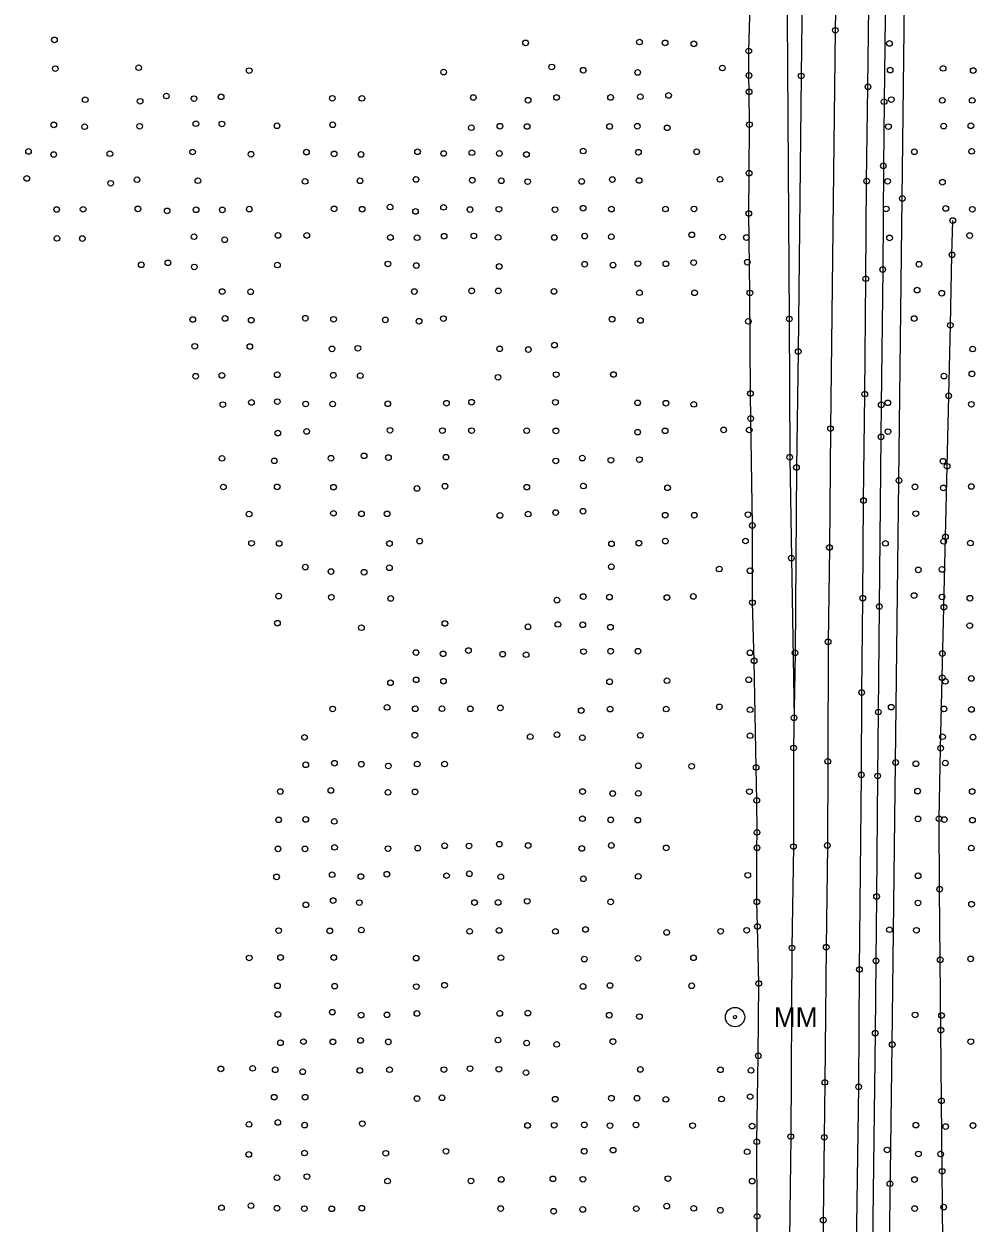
# Model space of a CAD drawing. Extents: x 20503438 to 20508873, y 7964251 to 7984667.
# Drawn here: x 20506322.2 to 20506659.8, y 7968504.5 to 7968929.7 of the extents above; entities that cross this region are included whole.
import ezdxf

# ---------------------------------------------------------------- set-up
doc = ezdxf.new("R2010")
doc.units = 0
for name, color, linetype in [('SurBreakLine', 7, 'Continuous'), ('SurConcreteSlab', 7, 'Continuous'), ('SurDrainageArrowDown', 7, 'Continuous'), ('SurEdgeRoadPaved', 7, 'Continuous'), ('SurEdgeShoulderPaved', 7, 'Continuous'), ('SurGuardRailCable', 7, 'Continuous'), ('SurPointsNonDTM', 7, 'Continuous'), ('SurRoadPoints', 7, 'Continuous'), ('SurSurveyPoints', 7, 'Continuous')]:
    doc.layers.add(name, color=color, linetype=linetype)

msp = doc.modelspace()

# ---------------------------------------------------------------- linework, layer by layer
at = {"layer": 'SurBreakLine'}
msp.add_lwpolyline([(20506610.7, 7968975.24), (20506609.9, 7968927.43), (20506608.2, 7968786.19), (20506607.82, 7968744.04), (20506607.34, 7968710.59), (20506607.22, 7968668.21), (20506607.08, 7968638.41), (20506606.68, 7968602.3), (20506606.19, 7968554.4), (20506606, 7968534.91), (20506605.63, 7968505.56), (20506604.86, 7968457.2)], dxfattribs=at)
at = {"layer": 'SurConcreteSlab'}
msp.add_lwpolyline([(20506564.49, 7969514.44), (20506574.01, 7969461.11), (20506578.45, 7969434.44), (20506583.17, 7969394.51), (20506586.51, 7969354.44), (20506588.8, 7969317.85), (20506589.77, 7969274.23), (20506590.63, 7969177.23), (20506591.64, 7969086.12), (20506591.92, 7969027.98), (20506592.58, 7968959.05), (20506592.8, 7968932.21), (20506593.59, 7968825.07), (20506593.73, 7968776.04), (20506594.33, 7968740.28), (20506595.27, 7968683.67)], dxfattribs=at)
at = {"layer": 'SurDrainageArrowDown'}
msp.add_lwpolyline([(20506647.98, 7968497.87), (20506647.77, 7968522.87), (20506647.55, 7968547.87), (20506647.33, 7968572.87), (20506647.12, 7968597.87), (20506646.9, 7968622.87), (20506646.68, 7968647.87), (20506647.24, 7968672.86), (20506647.82, 7968697.85), (20506648.4, 7968722.85), (20506648.97, 7968747.84), (20506649.55, 7968772.83), (20506650.12, 7968797.83), (20506650.7, 7968822.82), (20506651.27, 7968847.81), (20506651.55, 7968859.96)], dxfattribs=at)
at = {"layer": 'SurEdgeRoadPaved'}
for points in [[(20506595.72, 7969487.19), (20506595.11, 7969466.36), (20506594.59, 7969424.65), (20506594.85, 7969394.48), (20506596.15, 7969383.03), (20506600.49, 7969326.21), (20506603.4, 7969291.1), (20506600.36, 7969122.74), (20506600.06, 7969086.76), (20506599.49, 7969053.21), (20506599.36, 7969019.14), (20506598.62, 7968981.46), (20506598.4, 7968961.23), (20506597.81, 7968911.23), (20506596.74, 7968813.5), (20506596.12, 7968772.39), (20506595.63, 7968706.72), (20506595.11, 7968672.96), (20506595.06, 7968637.97), (20506594.54, 7968602.04), (20506594.11, 7968535.15), (20506593.63, 7968499.17)], [(20506616.8, 7968454.85), (20506618.19, 7968552.78), (20506618.46, 7968594.4), (20506619.15, 7968663.42), (20506619.27, 7968692.62), (20506619.63, 7968726.07), (20506619.9, 7968760.69), (20506620.36, 7968798.44), (20506620.71, 7968839.34), (20506621, 7968873.96), (20506621.49, 7968907.38), (20506621.92, 7968945.44)]]:
    msp.add_lwpolyline(points, dxfattribs=at)
at = {"layer": 'SurEdgeShoulderPaved'}
for points in [[(20506581.38, 7968427.94), (20506582.19, 7968506.89), (20506582.05, 7968533.35), (20506582.59, 7968563.8), (20506582.78, 7968589.42), (20506582.3, 7968609.69), (20506582.09, 7968618.38), (20506582.13, 7968637.56), (20506582.14, 7968643.04), (20506582.05, 7968654.38), (20506581.84, 7968666.08), (20506581.11, 7968703.83), (20506580.52, 7968724.49), (20506580.49, 7968751.85), (20506579.91, 7968789.75), (20506579.82, 7968798.65), (20506579.62, 7968834.28), (20506579.24, 7968862.48), (20506579.33, 7968876.79), (20506579.45, 7968893.97), (20506579.34, 7968905.58), (20506579.29, 7968911.38), (20506579.21, 7968920.08), (20506580.04, 7968948.94)], [(20506627.76, 7968942.11), (20506627.2, 7968902.1), (20506626.95, 7968879.38), (20506626.7, 7968842.59), (20506626.19, 7968794.65), (20506626.09, 7968783.26), (20506625.5, 7968723.09), (20506625.14, 7968685.69), (20506624.9, 7968663.04), (20506624.54, 7968620.31), (20506624.33, 7968597.48), (20506624.07, 7968571.84), (20506622.9, 7968477.89)]]:
    msp.add_lwpolyline(points, dxfattribs=at)
at = {"layer": 'SurGuardRailCable'}
msp.add_lwpolyline([(20506628.76, 7968467.84), (20506630.09, 7968567.83), (20506631.3, 7968667.82), (20506632.48, 7968767.82), (20506633.65, 7968867.81), (20506634.84, 7968967.8), (20506636.09, 7969067.8), (20506637.47, 7969167.79), (20506638.85, 7969267.78), (20506640.24, 7969367.77), (20506641.73, 7969467.75), (20506642.19, 7969501.7)], dxfattribs=at)
at = {"layer": 'SurPointsNonDTM'}
for centre in [(20506633.65, 7968867.81), (20506632.48, 7968767.82), (20506631.3, 7968667.82), (20506630.09, 7968567.83)]:
    msp.add_circle(centre, 1, dxfattribs=at)
at = {"layer": 'SurRoadPoints'}
for radius in [3.43, 0.571]:
    msp.add_circle((20506574.34, 7968577.53), radius, dxfattribs=at)
at = {"layer": 'SurSurveyPoints'}
for centre in [(20506609.9, 7968927.43), (20506333.01, 7968924.03), (20506500.08, 7968922.97), (20506540.45, 7968923.25), (20506549.55, 7968922.97), (20506559.75, 7968922.64), (20506579.21, 7968920.08), (20506629.11, 7968922.77), (20506333.31, 7968913.82), (20506362.89, 7968914.16), (20506402.08, 7968913.11), (20506471.01, 7968912.6), (20506509.35, 7968914.43), (20506520.52, 7968913.26), (20506539.83, 7968912.47), (20506569.85, 7968914.03), (20506629.36, 7968913.29), (20506648.14, 7968913.91), (20506658.8, 7968913.16), (20506579.29, 7968911.38), (20506597.81, 7968911.23), (20506621.49, 7968907.38), (20506372.71, 7968904.11), (20506382.49, 7968903.2), (20506392.11, 7968903.85), (20506431.54, 7968903.32), (20506442.04, 7968903.29), (20506481.57, 7968903.59), (20506511.06, 7968903.6), (20506530.22, 7968903.6), (20506540.78, 7968903.88), (20506550.77, 7968904.33), (20506579.34, 7968905.58), (20506343.92, 7968902.81), (20506363.4, 7968902.24), (20506500.96, 7968902.64), (20506627.2, 7968902.1), (20506629.75, 7968902.84), (20506647.85, 7968902.58), (20506658.44, 7968902.58), (20506332.79, 7968893.88), (20506343.72, 7968893.23), (20506363.21, 7968893.38), (20506383.16, 7968894.31), (20506392.4, 7968894.2), (20506411.95, 7968893.56), (20506431.68, 7968893.92), (20506480.86, 7968892.89), (20506490.98, 7968893.41), (20506500.62, 7968893.31), (20506529.86, 7968893.32), (20506539.68, 7968893.4), (20506550.28, 7968892.84), (20506579.45, 7968893.97), (20506628.74, 7968893.27), (20506648.32, 7968893.46), (20506657.97, 7968893.58), (20506323.81, 7968884.47), (20506332.74, 7968883.38), (20506352.67, 7968883.66), (20506381.99, 7968884.27), (20506402.72, 7968883.47), (20506422.37, 7968884.23), (20506432.18, 7968883.59), (20506441.7, 7968883.39), (20506461.76, 7968884.35), (20506471.04, 7968883.74), (20506481.04, 7968884.02), (20506490.79, 7968883.77), (20506500.38, 7968883.38), (20506520.51, 7968884.62), (20506540.09, 7968884.2), (20506560.72, 7968884.34), (20506637.94, 7968884.34), (20506658.25, 7968884.49), (20506626.95, 7968879.38), (20506323.21, 7968874.9), (20506362.31, 7968874.44), (20506383.89, 7968874.08), (20506421.89, 7968873.86), (20506441.36, 7968874.06), (20506461.2, 7968874.53), (20506481.19, 7968874.25), (20506491.46, 7968874.06), (20506500.8, 7968873.76), (20506519.98, 7968873.84), (20506530.83, 7968874.5), (20506540.34, 7968874.16), (20506569.01, 7968874.56), (20506579.33, 7968876.79), (20506621, 7968873.96), (20506628.46, 7968873.88), (20506647.89, 7968873.54), (20506352.96, 7968873.17), (20506333.8, 7968863.88), (20506343.18, 7968863.94), (20506362.61, 7968864.11), (20506372.98, 7968863.38), (20506383.24, 7968863.77), (20506392.55, 7968863.75), (20506402.1, 7968864.02), (20506432.18, 7968864.09), (20506442.13, 7968863.99), (20506452.03, 7968864.75), (20506461.04, 7968863.19), (20506470.99, 7968864.63), (20506480.35, 7968863.86), (20506490.61, 7968863.95), (20506510.5, 7968863.83), (20506520.48, 7968864.33), (20506530.52, 7968864.03), (20506549.69, 7968864.05), (20506559.8, 7968864.08), (20506579.24, 7968862.48), (20506627.96, 7968864.08), (20506649.07, 7968864.25), (20506658.51, 7968863.96), (20506651.55, 7968859.96), (20506333.91, 7968853.64), (20506342.92, 7968853.58), (20506382.51, 7968854.23), (20506393.36, 7968853.16), (20506412.28, 7968854.68), (20506422.49, 7968854.69), (20506452.17, 7968853.98), (20506461.6, 7968853.89), (20506471.21, 7968854.42), (20506481.73, 7968854.49), (20506490.35, 7968854), (20506510.27, 7968853.95), (20506521.03, 7968854.43), (20506530.48, 7968854.23), (20506559.01, 7968854.9), (20506569.93, 7968854.13), (20506578.37, 7968853.94), (20506629.13, 7968853.81), (20506657.54, 7968854.63), (20506651.27, 7968847.81), (20506363.79, 7968844.28), (20506373.25, 7968844.97), (20506412.08, 7968844.2), (20506451.25, 7968844.57), (20506461.33, 7968844.02), (20506490.73, 7968843.68), (20506521.02, 7968844.48), (20506531.09, 7968844.16), (20506539.9, 7968844.69), (20506549.82, 7968844.63), (20506559.68, 7968845.04), (20506578.71, 7968845.2), (20506639.57, 7968844.48), (20506382.6, 7968843.51), (20506620.71, 7968839.34), (20506626.7, 7968842.59), (20506638.91, 7968835.29), (20506392.51, 7968834.78), (20506402.58, 7968834.72), (20506460.64, 7968834.8), (20506480.95, 7968835.01), (20506490.41, 7968835.01), (20506510.16, 7968834.82), (20506540.45, 7968834.39), (20506559.99, 7968834.36), (20506579.62, 7968834.28), (20506647.65, 7968834.21), (20506382.07, 7968824.88), (20506393.52, 7968825.24), (20506402.79, 7968824.63), (20506421.98, 7968825.34), (20506431.99, 7968824.96), (20506450.34, 7968824.75), (20506462.31, 7968824.27), (20506470.94, 7968825.19), (20506530.75, 7968824.98), (20506540.82, 7968824.53), (20506579.08, 7968824.21), (20506593.59, 7968825.07), (20506637.88, 7968825.21), (20506650.7, 7968822.82), (20506382.76, 7968815.38), (20506402.3, 7968815.29), (20506431.41, 7968814.45), (20506440.62, 7968814.67), (20506490.88, 7968814.48), (20506501.06, 7968814.22), (20506510.31, 7968815.8), (20506658.59, 7968814.4), (20506596.74, 7968813.5), (20506412.02, 7968805.29), (20506510.94, 7968805.34), (20506531.24, 7968805.38), (20506658.34, 7968805.6), (20506383.09, 7968804.76), (20506392.39, 7968805.05), (20506431.89, 7968805.11), (20506441.45, 7968804.95), (20506490.3, 7968804.38), (20506648.44, 7968804.82), (20506579.82, 7968798.65), (20506620.36, 7968798.44), (20506650.12, 7968797.83), (20506392.72, 7968794.7), (20506402.88, 7968795.48), (20506412.04, 7968795.75), (20506422.08, 7968794.92), (20506431.66, 7968794.9), (20506451.21, 7968795), (20506472.02, 7968795.18), (20506480.91, 7968795.56), (20506510.66, 7968795.53), (20506539.8, 7968795.33), (20506549.84, 7968795.19), (20506559.72, 7968794.78), (20506626.19, 7968794.65), (20506628.51, 7968795.33), (20506658.15, 7968794.81), (20506579.91, 7968789.75), (20506412.23, 7968784.61), (20506422.43, 7968785.2), (20506452, 7968785.6), (20506470.59, 7968785.47), (20506480.93, 7968785.47), (20506500.47, 7968785.46), (20506510.83, 7968785.37), (20506539.8, 7968784.93), (20506549.54, 7968785.4), (20506570.3, 7968785.74), (20506579.39, 7968785.7), (20506608.2, 7968786.19), (20506628.57, 7968785.11), (20506626.09, 7968783.26), (20506392.42, 7968775.64), (20506431.1, 7968775.68), (20506442.81, 7968776.54), (20506451.44, 7968775.93), (20506471.87, 7968776.07), (20506520.2, 7968775.74), (20506593.73, 7968776.04), (20506410.98, 7968774.77), (20506510.78, 7968774.72), (20506530.32, 7968774.95), (20506540.44, 7968775.19), (20506596.12, 7968772.39), (20506648.07, 7968774.64), (20506649.55, 7968772.83), (20506392.93, 7968765.49), (20506412, 7968765.54), (20506431.97, 7968765.43), (20506461.58, 7968764.98), (20506471.49, 7968765.76), (20506500.5, 7968765.43), (20506520.58, 7968765.83), (20506550.42, 7968765.2), (20506638.14, 7968765.52), (20506648.2, 7968765.16), (20506658.14, 7968765.67), (20506619.9, 7968760.69), (20506402.03, 7968755.91), (20506431.96, 7968756.15), (20506441.87, 7968755.99), (20506450.99, 7968755.97), (20506490.98, 7968755.41), (20506500.97, 7968755.91), (20506510.75, 7968756.44), (20506520.43, 7968756.9), (20506549.58, 7968755.49), (20506559.91, 7968755.49), (20506578.95, 7968755.69), (20506638.44, 7968756.04), (20506580.49, 7968751.85), (20506462.51, 7968746.29), (20506549.61, 7968746.31), (20506578.06, 7968746.34), (20506648.34, 7968746.2), (20506648.97, 7968747.84), (20506402.91, 7968745.52), (20506412.7, 7968745.49), (20506451.8, 7968745.44), (20506530.54, 7968745.34), (20506540.24, 7968745.59), (20506607.82, 7968744.04), (20506627.68, 7968745.5), (20506657.82, 7968745.63), (20506594.33, 7968740.28), (20506421.96, 7968737.08), (20506431.07, 7968735.52), (20506442.81, 7968735.27), (20506451.79, 7968736.86), (20506530.46, 7968737.21), (20506568.75, 7968736.39), (20506579.68, 7968735.78), (20506639.36, 7968736.11), (20506647.74, 7968736.27), (20506412.5, 7968726.81), (20506431.18, 7968726.39), (20506452.26, 7968725.97), (20506511.21, 7968725.39), (20506520.52, 7968726.64), (20506529.82, 7968726.44), (20506550.18, 7968726.3), (20506559.57, 7968726.68), (20506619.63, 7968726.07), (20506637.85, 7968726.99), (20506647.74, 7968726.5), (20506657.64, 7968726.05), (20506580.52, 7968724.49), (20506625.5, 7968723.09), (20506648.4, 7968722.85), (20506412.1, 7968717.19), (20506471.46, 7968717.1), (20506511.53, 7968716.78), (20506520.35, 7968716.64), (20506657.58, 7968716.32), (20506441.86, 7968715.61), (20506500.94, 7968715.93), (20506530.18, 7968715.77), (20506607.34, 7968710.59), (20506461.23, 7968706.8), (20506470.84, 7968706.33), (20506479.82, 7968707.49), (20506491.93, 7968706.22), (20506500.27, 7968706.03), (20506520.63, 7968707.11), (20506530.24, 7968707.25), (20506539.95, 7968707.27), (20506579.66, 7968706.71), (20506581.11, 7968703.83), (20506595.63, 7968706.72), (20506647.87, 7968706.43), (20506452.18, 7968696.07), (20506461.28, 7968697.12), (20506470.97, 7968696.63), (20506529.86, 7968696.43), (20506550.22, 7968696.81), (20506579.21, 7968697.15), (20506647.82, 7968697.85), (20506648.92, 7968696.58), (20506658.13, 7968697.61), (20506619.27, 7968692.62), (20506431.66, 7968686.79), (20506450.97, 7968687.36), (20506460.95, 7968686.84), (20506470.43, 7968686.89), (20506480.5, 7968686.83), (20506491.14, 7968687.16), (20506530.05, 7968686.74), (20506549.94, 7968686.76), (20506568.79, 7968687.52), (20506579.7, 7968686.52), (20506629.73, 7968687.42), (20506648.42, 7968686.81), (20506658.18, 7968686.63), (20506519.81, 7968686.23), (20506595.27, 7968683.67), (20506625.14, 7968685.69), (20506421.68, 7968676.73), (20506460.82, 7968677.47), (20506501.73, 7968676.95), (20506511.23, 7968677.66), (20506520.21, 7968676.59), (20506540.79, 7968677.43), (20506579.69, 7968677.3), (20506647.92, 7968676.96), (20506658.75, 7968676.82), (20506595.11, 7968672.96), (20506647.24, 7968672.86), (20506422.12, 7968667), (20506432.3, 7968667.56), (20506441.83, 7968667.2), (20506451.41, 7968666.58), (20506461.65, 7968667.26), (20506471.35, 7968667.27), (20506540.08, 7968666.65), (20506558.96, 7968666.46), (20506581.84, 7968666.08), (20506607.22, 7968668.21), (20506638.49, 7968667.34), (20506648.92, 7968667.62), (20506619.15, 7968663.42), (20506624.9, 7968663.04), (20506413.09, 7968657.51), (20506431.02, 7968657.91), (20506451.28, 7968657.22), (20506460.85, 7968657.37), (20506520.28, 7968657.49), (20506530.96, 7968656.79), (20506540.06, 7968656.86), (20506579.46, 7968657.48), (20506639.08, 7968657.66), (20506658.43, 7968657.49), (20506582.05, 7968654.38), (20506412.51, 7968647.48), (20506422.13, 7968647.61), (20506432.25, 7968646.93), (20506520.25, 7968647.87), (20506530.27, 7968647.47), (20506539.88, 7968647.36), (20506639.23, 7968647.8), (20506646.68, 7968647.87), (20506648.54, 7968647.56), (20506658.53, 7968647.36), (20506582.14, 7968643.04), (20506412.28, 7968637.18), (20506421.87, 7968637.17), (20506432.34, 7968637.71), (20506451.31, 7968637.26), (20506461.82, 7968637.45), (20506471.38, 7968638.29), (20506480.01, 7968638.22), (20506490.75, 7968638.85), (20506500.99, 7968638.35), (20506520.01, 7968637.32), (20506530.49, 7968638.39), (20506549.94, 7968637.52), (20506582.13, 7968637.56), (20506595.06, 7968637.97), (20506607.08, 7968638.41), (20506658.12, 7968637.48), (20506411.78, 7968627.26), (20506431.49, 7968628.03), (20506441.67, 7968627.37), (20506450.89, 7968628.2), (20506472.05, 7968627.68), (20506480.15, 7968628.35), (20506491.28, 7968627.31), (20506540.03, 7968627.44), (20506578.87, 7968627.81), (20506639.26, 7968627.64), (20506520.57, 7968626.58), (20506646.9, 7968622.87), (20506431.85, 7968618.85), (20506500.66, 7968618.59), (20506530.23, 7968618.37), (20506582.09, 7968618.38), (20506624.54, 7968620.31), (20506422.17, 7968617.35), (20506441.12, 7968618.13), (20506481.97, 7968618.16), (20506490.34, 7968618.2), (20506639.22, 7968618.01), (20506658.21, 7968617.55), (20506412.52, 7968608.19), (20506430.66, 7968608.1), (20506441.83, 7968608.4), (20506480.23, 7968607.92), (20506490.69, 7968608.27), (20506510.68, 7968607.92), (20506521.33, 7968608.61), (20506550.11, 7968607.56), (20506569.24, 7968607.95), (20506578.49, 7968608.31), (20506582.3, 7968609.69), (20506629.1, 7968608.52), (20506638.66, 7968608.31), (20506594.54, 7968602.04), (20506606.68, 7968602.3), (20506402.08, 7968598.51), (20506413.18, 7968598.64), (20506432.07, 7968598.65), (20506461.29, 7968598.45), (20506491.32, 7968598.59), (20506520.9, 7968598.1), (20506539.92, 7968598.37), (20506559.62, 7968598.56), (20506624.33, 7968597.48), (20506647.12, 7968597.87), (20506657.89, 7968598.17), (20506618.46, 7968594.4), (20506412.1, 7968588.62), (20506432.39, 7968588.5), (20506471.33, 7968588.83), (20506530, 7968588.74), (20506558.98, 7968588.63), (20506582.78, 7968589.42), (20506461.35, 7968588.33), (20506520.47, 7968588.41), (20506412.25, 7968578.48), (20506431.53, 7968579.28), (20506441.77, 7968578.25), (20506450.92, 7968578.34), (20506461.54, 7968578.82), (20506490.92, 7968578.84), (20506500.88, 7968578.96), (20506529.74, 7968578.2), (20506540.45, 7968577.7), (20506638.2, 7968578.28), (20506647.57, 7968578.12), (20506624.07, 7968571.84), (20506647.33, 7968572.87), (20506413.14, 7968568.43), (20506421.32, 7968568.82), (20506431.74, 7968568.74), (20506441.56, 7968569.24), (20506451.39, 7968568.74), (20506490.3, 7968569.41), (20506500.44, 7968568.34), (20506511.11, 7968567.87), (20506531.05, 7968568.85), (20506657.93, 7968568.83), (20506582.59, 7968563.8), (20506392.02, 7968559.17), (20506403.29, 7968559.36), (20506411.31, 7968558.85), (20506451.85, 7968558.88), (20506471.1, 7968558.91), (20506480.39, 7968559.26), (20506490.61, 7968559.02), (20506540.77, 7968558.97), (20506569.18, 7968558.85), (20506421.05, 7968558.16), (20506441.3, 7968558.61), (20506500.24, 7968557.83), (20506580.03, 7968558.65), (20506606.19, 7968554.4), (20506618.19, 7968552.78), (20506410.95, 7968549.14), (20506421.9, 7968549.12), (20506461.55, 7968548.64), (20506470.42, 7968548.93), (20506510.57, 7968548.4), (20506530.51, 7968548.76), (20506539.58, 7968548.77), (20506549.82, 7968548.37), (20506569.57, 7968548.49), (20506579.71, 7968549.32), (20506647.55, 7968547.87), (20506402.01, 7968539.5), (20506412.23, 7968540.19), (20506421.73, 7968539.23), (20506442.17, 7968539.77), (20506500.77, 7968539.11), (20506510.23, 7968539.18), (20506520.92, 7968539.3), (20506530.01, 7968539.06), (20506539.25, 7968539.29), (20506559.29, 7968539.05), (20506580.4, 7968538.89), (20506638.47, 7968539.23), (20506649.03, 7968538.73), (20506658.71, 7968539.09), (20506582.05, 7968533.35), (20506594.11, 7968535.15), (20506606, 7968534.91), (20506421.7, 7968529.33), (20506450.49, 7968529.24), (20506471.87, 7968529.94), (20506520.88, 7968529.98), (20506531.11, 7968530.35), (20506578.66, 7968529.81), (20506628.27, 7968530.42), (20506639.39, 7968529), (20506647.26, 7968528.98), (20506401.93, 7968528.83), (20506411.93, 7968520.59), (20506422.54, 7968520.97), (20506647.77, 7968522.87), (20506451.12, 7968519.41), (20506480.71, 7968519.43), (20506491.45, 7968519.97), (20506509.77, 7968520.19), (20506520.41, 7968520.02), (20506550.53, 7968520.26), (20506580.43, 7968519.38), (20506629.27, 7968518.45), (20506637.98, 7968519.92), (20506392.25, 7968509.95), (20506402.72, 7968510.67), (20506411.95, 7968509.76), (20506421.63, 7968509.62), (20506431.34, 7968509.55), (20506442, 7968509.77), (20506491.25, 7968509.64), (20506510.04, 7968508.69), (20506520.35, 7968509.34), (20506539.34, 7968509.61), (20506550.13, 7968510.53), (20506559.71, 7968509.71), (20506569.15, 7968509.05), (20506638.04, 7968509.64), (20506648.32, 7968510.15), (20506582.19, 7968506.89), (20506605.63, 7968505.56)]:
    msp.add_circle(centre, 1, dxfattribs=at)

# ---------------------------------------------------------------- texts
at = {"layer": 'SurRoadPoints'}
msp.add_text('MM', height=6.995, rotation=360, dxfattribs=at).set_placement((20506588.05, 7968574.04))

doc.saveas('drawing.dxf')
